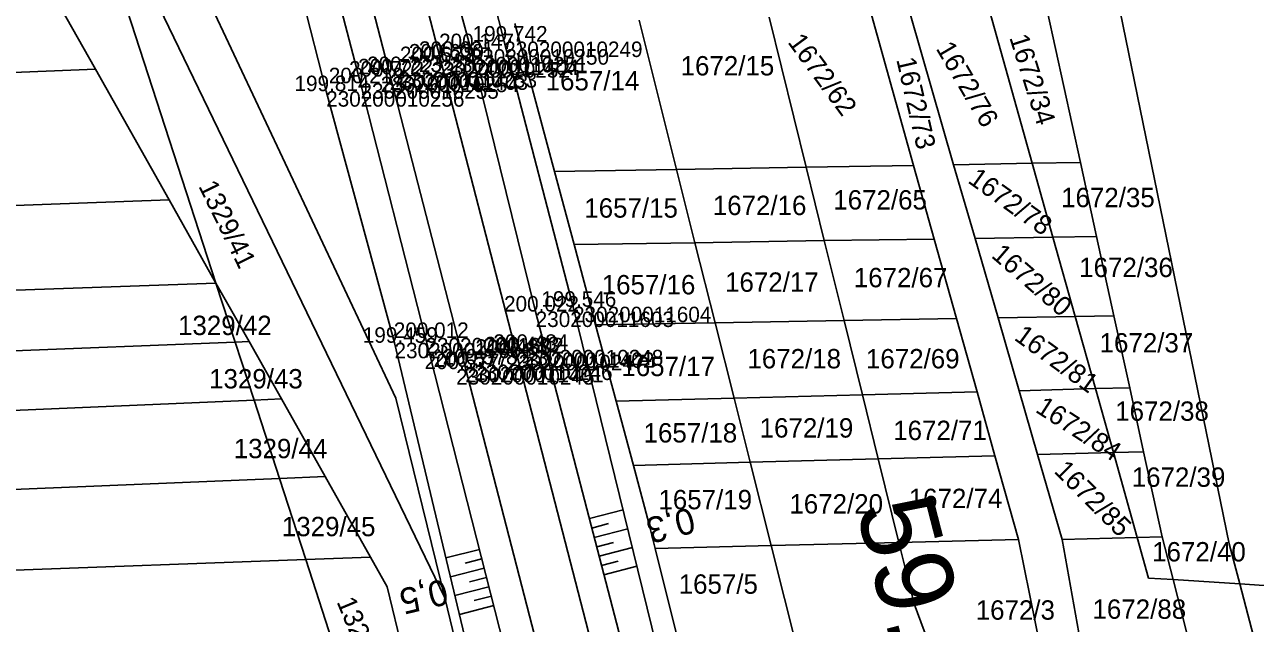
# Model space of a CAD drawing. Extents: x -563148 to -561712, y -1182311 to -1179502.
# Drawn here: x -562432.1 to -562336.8, y -1182047.9 to -1182001.5 of the extents above; entities that cross this region are included whole.
import ezdxf

# ---------------------------------------------------------------- set-up
doc = ezdxf.new("R2010")
doc.units = 0
for name, color, linetype in [('Vrstva 1', 7, 'Continuous'), ('Vrstva 4', 7, 'Continuous'), ('Vrstva 48', 7, 'Continuous'), ('Vrstva 49', 7, 'Continuous'), ('Vrstva 53', 7, 'Continuous'), ('Vrstva 55', 7, 'Continuous'), ('Vrstva 57', 7, 'Continuous'), ('Vrstva 60', 7, 'Continuous'), ('Vrstva 61', 7, 'Continuous'), ('Vrstva 7', 7, 'Continuous')]:
    doc.layers.add(name, color=color, linetype=linetype)

msp = doc.modelspace()

# ---------------------------------------------------------------- linework, layer by layer
at = {"layer": 'Vrstva 1'}
for points in [[(-562431.456, -1181882.158), (-562425.093, -1181906.771), (-562419.091, -1181930.016), (-562412.913, -1181953.965), (-562405.427, -1181982.918), (-562399.924, -1182004.215), (-562394.072, -1182026.888), (-562387.874, -1182050.84), (-562381.86, -1182074.092), (-562375.538, -1182098.521), (-562369.352, -1182122.433), (-562362.844, -1182147.635), (-562356.836, -1182170.919), (-562350.524, -1182195.336)], [(-562435.353, -1181883.455), (-562429.043, -1181907.884), (-562423.025, -1181931.202), (-562416.86, -1181955.033), (-562409.363, -1181984.042), (-562403.855, -1182005.364), (-562398.009, -1182028.011), (-562391.856, -1182051.875), (-562385.852, -1182075.188), (-562379.546, -1182099.541), (-562373.358, -1182123.485), (-562366.843, -1182148.681), (-562360.825, -1182171.976), (-562354.524, -1182196.409)]]:
    msp.add_lwpolyline(points, dxfattribs=at)
at = {"layer": 'Vrstva 4'}
for points in [[(-562356.597, -1182197.058), (-562363.671, -1182172.63), (-562369.111, -1182150.394), (-562376.003, -1182124.384), (-562381.959, -1182100.171), (-562388.242, -1182075.655), (-562394.258, -1182052.529), (-562401.091, -1182025.773), (-562406.12, -1182006.052), (-562411.703, -1181984.696), (-562419.188, -1181956.156), (-562425.491, -1181931.882), (-562431.354, -1181908.293), (-562438.222, -1181883.645), (-562444.124, -1181860.119), (-562450.397, -1181835.425), (-562455.984, -1181813.76), (-562461.844, -1181791.501), (-562470.013, -1181759.746), (-562475.447, -1181735.97), (-562481.267, -1181709.546), (-562485.292, -1181688.623), (-562489.631, -1181662.779), (-562492.854, -1181639.283)], [(-562429.083, -1181881.427), (-562423.039, -1181906.026), (-562416.991, -1181929.289), (-562410.946, -1181952.751), (-562403.313, -1181982.397), (-562397.583, -1182003.414), (-562392.555, -1182023.727), (-562385.634, -1182050.403), (-562379.578, -1182073.569), (-562373.303, -1182097.775), (-562367.317, -1182121.855), (-562360.795, -1182147.202), (-562354.718, -1182170.426), (-562348.388, -1182194.775)]]:
    msp.add_lwpolyline(points, dxfattribs=at)
at = {"layer": 'Vrstva 48'}
for p, q in [((-562388.394, -1182039.765), (-562385.787, -1182039.088)), ((-562388.206, -1182040.491), (-562386.906, -1182040.154)), ((-562388.017, -1182041.217), (-562385.428, -1182040.545)), ((-562387.829, -1182041.943), (-562386.539, -1182041.608)), ((-562387.641, -1182042.669), (-562385.069, -1182042.002)), ((-562396.91, -1182042.143), (-562399.503, -1182042.805)), ((-562396.725, -1182042.87), (-562398.026, -1182043.202)), ((-562396.539, -1182043.597), (-562399.154, -1182044.264)), ((-562387.452, -1182043.395), (-562386.171, -1182043.062)), ((-562387.264, -1182044.121), (-562384.711, -1182043.458)), ((-562396.354, -1182044.323), (-562397.666, -1182044.658)), ((-562396.168, -1182045.05), (-562398.805, -1182045.723)), ((-562395.982, -1182045.777), (-562397.306, -1182046.115)), ((-562395.797, -1182046.503), (-562398.456, -1182047.182))]:
    msp.add_line(p, q, dxfattribs=at)
at = {"layer": 'Vrstva 49'}
for points in [[(-562356.597, -1182197.058), (-562363.671, -1182172.63), (-562369.111, -1182150.394), (-562376.003, -1182124.384), (-562381.959, -1182100.171), (-562388.242, -1182075.655), (-562394.258, -1182052.529), (-562401.091, -1182025.773), (-562406.12, -1182006.052), (-562411.703, -1181984.696), (-562419.188, -1181956.156), (-562425.491, -1181931.882), (-562431.354, -1181908.293), (-562438.222, -1181883.645), (-562444.124, -1181860.119), (-562450.397, -1181835.425), (-562455.984, -1181813.76), (-562461.844, -1181791.501), (-562470.013, -1181759.746), (-562475.447, -1181735.97), (-562481.267, -1181709.546), (-562485.292, -1181688.623), (-562489.631, -1181662.779), (-562492.854, -1181639.283)], [(-562348.388, -1182194.775), (-562346.233, -1182193.909), (-562352.64, -1182170.226), (-562359.021, -1182146.828), (-562365.116, -1182121.8), (-562371.268, -1182096.806), (-562377.938, -1182072.997), (-562383.189, -1182049.641), (-562389.659, -1182023.356), (-562394.989, -1182002.824), (-562400.393, -1181981.55), (-562407.655, -1181951.839), (-562413.753, -1181928.351), (-562419.93, -1181905.004), (-562426.042, -1181880.285)], [(-562429.083, -1181881.427), (-562423.039, -1181906.026), (-562416.991, -1181929.289), (-562410.946, -1181952.751), (-562403.313, -1181982.397), (-562397.583, -1182003.414), (-562392.555, -1182023.727), (-562385.634, -1182050.403), (-562379.578, -1182073.569), (-562373.303, -1182097.775), (-562367.317, -1182121.855), (-562360.795, -1182147.202), (-562354.718, -1182170.426), (-562348.388, -1182194.775)], [(-562439.741, -1181884.96), (-562433.646, -1181909.277), (-562427.61, -1181932.656), (-562421.237, -1181957.617), (-562414.263, -1181985.119), (-562408.778, -1182006.666), (-562403.486, -1182026.149), (-562396.951, -1182053.474), (-562390.332, -1182076.348), (-562384.199, -1182100.797), (-562378.1, -1182124.825), (-562372.04, -1182148.774), (-562365.699, -1182172.919), (-562358.847, -1182197.091), (-562356.597, -1182197.058)]]:
    msp.add_lwpolyline(points, dxfattribs=at)
at = {"layer": 'Vrstva 53'}
for p, q in [((-562403.38, -1182030.44), (-562425.54, -1181983.33)), ((-562394.17, -1182001.42), (-562391.09, -1182012.89)), ((-562391.09, -1182012.89), (-562389.58, -1182018.54)), ((-562389.58, -1182018.54), (-562387.91, -1182024.76)), ((-562387.91, -1182024.76), (-562386.32, -1182030.67)), ((-562403.38, -1182030.44), (-562399.59, -1182045.91)), ((-562386.32, -1182030.67), (-562384.99, -1182035.65)), ((-562384.99, -1182035.65), (-562383.79, -1182040.11)), ((-562383.79, -1182040.11), (-562383.3, -1182042.07)), ((-562383.3, -1182042.07), (-562380.58, -1182052.97)), ((-562399.59, -1182045.91), (-562382.44, -1182115.94))]:
    msp.add_line(p, q, dxfattribs=at)
at = {"layer": 'Vrstva 55'}
for p, q in [((-562355.97, -1181958.2), (-562338.86, -1182041.71)), ((-562429.45, -1181984.16), (-562399.59, -1182045.91)), ((-562429.45, -1181984.16), (-562417.31, -1182021.52)), ((-562430.38, -1181998.32), (-562426.64, -1182004.97)), ((-562374.48, -1182000.94), (-562371.61, -1182012.56)), ((-562366.55, -1182000.75), (-562363.29, -1182012.41)), ((-562363.57, -1182000.68), (-562360.19, -1182012.36)), ((-562357.38, -1182000.53), (-562354.1, -1182012.25)), ((-562352.96, -1182000.42), (-562350.38, -1182012.19)), ((-562384.55, -1182001.18), (-562381.64, -1182012.73)), ((-562426.64, -1182004.97), (-562465.37, -1182006.55)), ((-562426.64, -1182004.97), (-562420.94, -1182015.09)), ((-562371.61, -1182012.56), (-562363.29, -1182012.41)), ((-562363.29, -1182012.41), (-562361.69, -1182018.12)), ((-562360.19, -1182012.36), (-562354.1, -1182012.25)), ((-562360.19, -1182012.36), (-562358.53, -1182018.07)), ((-562354.1, -1182012.25), (-562350.38, -1182012.19)), ((-562354.1, -1182012.25), (-562352.5, -1182017.98)), ((-562350.38, -1182012.19), (-562349.13, -1182017.93)), ((-562391.09, -1182012.89), (-562381.64, -1182012.73)), ((-562381.64, -1182012.73), (-562371.61, -1182012.56)), ((-562381.64, -1182012.73), (-562380.22, -1182018.4)), ((-562371.61, -1182012.56), (-562370.21, -1182018.24)), ((-562465.56, -1182016.72), (-562420.94, -1182015.09)), ((-562420.94, -1182015.09), (-562417.31, -1182021.52)), ((-562370.21, -1182018.24), (-562361.69, -1182018.12)), ((-562361.69, -1182018.12), (-562359.97, -1182024.27)), ((-562358.53, -1182018.07), (-562352.5, -1182017.98)), ((-562358.53, -1182018.07), (-562356.75, -1182024.21)), ((-562352.5, -1182017.98), (-562349.13, -1182017.93)), ((-562352.5, -1182017.98), (-562350.78, -1182024.11)), ((-562349.13, -1182017.93), (-562347.78, -1182024.06)), ((-562389.58, -1182018.54), (-562380.22, -1182018.4)), ((-562380.22, -1182018.4), (-562370.21, -1182018.24)), ((-562380.22, -1182018.4), (-562378.66, -1182024.6)), ((-562370.21, -1182018.24), (-562368.68, -1182024.42)), ((-562465.68, -1182023.24), (-562417.31, -1182021.52)), ((-562417.31, -1182021.52), (-562414.75, -1182026.05)), ((-562417.31, -1182021.52), (-562415.82, -1182026.1)), ((-562387.91, -1182024.76), (-562378.66, -1182024.6)), ((-562378.66, -1182024.6), (-562368.68, -1182024.42)), ((-562378.66, -1182024.6), (-562377.19, -1182030.43)), ((-562368.68, -1182024.42), (-562359.97, -1182024.27)), ((-562368.68, -1182024.42), (-562367.26, -1182030.17)), ((-562359.97, -1182024.27), (-562358.38, -1182029.94)), ((-562356.75, -1182024.21), (-562350.78, -1182024.11)), ((-562356.75, -1182024.21), (-562355.12, -1182029.86)), ((-562350.78, -1182024.11), (-562347.78, -1182024.06)), ((-562350.78, -1182024.11), (-562349.21, -1182029.7)), ((-562347.78, -1182024.06), (-562346.56, -1182029.64)), ((-562465.76, -1182028.04), (-562415.82, -1182026.1)), ((-562415.82, -1182026.1), (-562414.75, -1182026.05)), ((-562415.82, -1182026.1), (-562414.36, -1182030.59)), ((-562414.75, -1182026.05), (-562412.24, -1182030.5)), ((-562414.36, -1182030.59), (-562412.24, -1182030.5)), ((-562412.24, -1182030.5), (-562408.86, -1182036.5)), ((-562386.32, -1182030.67), (-562377.19, -1182030.43)), ((-562377.19, -1182030.43), (-562367.26, -1182030.17)), ((-562377.19, -1182030.43), (-562375.94, -1182035.4)), ((-562367.26, -1182030.17), (-562358.38, -1182029.94)), ((-562367.26, -1182030.17), (-562366.03, -1182035.14)), ((-562358.38, -1182029.94), (-562357, -1182034.9)), ((-562355.12, -1182029.86), (-562349.21, -1182029.7)), ((-562355.12, -1182029.86), (-562353.69, -1182034.81)), ((-562349.21, -1182029.7), (-562346.56, -1182029.64)), ((-562349.21, -1182029.7), (-562347.82, -1182034.65)), ((-562346.56, -1182029.64), (-562345.48, -1182034.59)), ((-562465.85, -1182032.79), (-562414.36, -1182030.59)), ((-562414.36, -1182030.59), (-562412.4, -1182036.65)), ((-562375.94, -1182035.4), (-562366.03, -1182035.14)), ((-562366.03, -1182035.14), (-562357, -1182034.9)), ((-562366.03, -1182035.14), (-562364.43, -1182041.61)), ((-562357, -1182034.9), (-562355.18, -1182041.39)), ((-562353.69, -1182034.81), (-562347.82, -1182034.65)), ((-562353.69, -1182034.81), (-562351.78, -1182041.39)), ((-562347.82, -1182034.65), (-562345.48, -1182034.59)), ((-562347.82, -1182034.65), (-562345.98, -1182041.23)), ((-562345.48, -1182034.59), (-562344.04, -1182041.18)), ((-562384.99, -1182035.65), (-562375.94, -1182035.4)), ((-562375.94, -1182035.4), (-562374.32, -1182041.85)), ((-562465.96, -1182038.87), (-562412.4, -1182036.65)), ((-562412.4, -1182036.65), (-562408.86, -1182036.5)), ((-562412.4, -1182036.65), (-562410.36, -1182042.92)), ((-562408.86, -1182036.5), (-562405.35, -1182042.74)), ((-562383.3, -1182042.07), (-562374.32, -1182041.85)), ((-562374.32, -1182041.85), (-562364.43, -1182041.61)), ((-562374.32, -1182041.85), (-562371.61, -1182052.6)), ((-562364.43, -1182041.61), (-562355.18, -1182041.39)), ((-562364.43, -1182041.61), (-562363.26, -1182046.36)), ((-562355.18, -1182041.39), (-562353.04, -1182051.84)), ((-562351.78, -1182041.39), (-562345.98, -1182041.23)), ((-562351.78, -1182041.39), (-562349.95, -1182051.71)), ((-562345.98, -1182041.23), (-562344.04, -1182041.18)), ((-562345.98, -1182041.23), (-562345.1, -1182044.37)), ((-562344.04, -1182041.18), (-562343.19, -1182044.49)), ((-562338.86, -1182041.71), (-562338.04, -1182044.82)), ((-562470.32, -1182045.11), (-562410.36, -1182042.92)), ((-562410.36, -1182042.92), (-562405.35, -1182042.74)), ((-562410.36, -1182042.92), (-562406.79, -1182053.92)), ((-562405.35, -1182042.74), (-562404.05, -1182045.04)), ((-562345.1, -1182044.37), (-562343.19, -1182044.49)), ((-562343.19, -1182044.49), (-562341.43, -1182051.36)), ((-562343.19, -1182044.49), (-562338.04, -1182044.82)), ((-562338.04, -1182044.82), (-562329.82, -1182075.89)), ((-562338.04, -1182044.82), (-562326.43, -1182045.56)), ((-562404.05, -1182045.04), (-562401.94, -1182053.71)), ((-562363.26, -1182046.36), (-562361.07, -1182052.17))]:
    msp.add_line(p, q, dxfattribs=at)
at = {"layer": 'Vrstva 60'}
for p, q in [((-562394.989, -1182002.824), (-562394.989, -1182002.824)), ((-562397.583, -1182003.414), (-562397.583, -1182003.414)), ((-562400.613, -1182004.42), (-562400.613, -1182004.42)), ((-562399.924, -1182004.215), (-562399.924, -1182004.215)), ((-562399.235, -1182004.01), (-562399.235, -1182004.01)), ((-562404.555, -1182005.538), (-562404.555, -1182005.538)), ((-562403.855, -1182005.364), (-562403.855, -1182005.364)), ((-562403.154, -1182005.191), (-562403.154, -1182005.191)), ((-562408.778, -1182006.666), (-562408.778, -1182006.666)), ((-562406.12, -1182006.052), (-562406.12, -1182006.052)), ((-562392.555, -1182023.727), (-562392.555, -1182023.727)), ((-562389.659, -1182023.356), (-562389.659, -1182023.356)), ((-562401.091, -1182025.773), (-562401.091, -1182025.773)), ((-562403.486, -1182026.149), (-562403.486, -1182026.149)), ((-562393.379, -1182026.696), (-562393.379, -1182026.696)), ((-562394.765, -1182027.081), (-562394.765, -1182027.081)), ((-562394.072, -1182026.888), (-562394.072, -1182026.888)), ((-562398.707, -1182028.189), (-562398.707, -1182028.189)), ((-562398.009, -1182028.011), (-562398.009, -1182028.011)), ((-562397.31, -1182027.833), (-562397.31, -1182027.833))]:
    msp.add_line(p, q, dxfattribs=at)

# ---------------------------------------------------------------- texts
at = {"layer": 'Vrstva 48'}
for s, rotation, p in [('0,3', 194.54452, (-562380.54, -1182038.858)), ('0,5', 193.45012, (-562399.633, -1182044.409))]:
    msp.add_text(s, height=2, rotation=rotation, dxfattribs=at).set_placement(p)
at = {"layer": 'Vrstva 57'}
for s, rotation, p in [('1672/62', 306.35046, (-562373.09, -1182002.88)), ('1672/76', 300.42441, (-562361.6, -1182003.36)), ('1672/34', 287.56953, (-562355.89, -1182002.51)), ('1672/73', 283.00257, (-562364.64, -1182004.21)), ('1672/78', 324.44415, (-562359.17, -1182013.7)), ('1329/41', 296.19369, (-562418.69, -1182014.02)), ('1672/80', 319.24062, (-562357.35, -1182019.48)), ('1672/81', 324.08496, (-562355.58, -1182025.87)), ('1672/84', 327.15495, (-562353.94, -1182031.46)), ('1672/85', 315, (-562352.48, -1182036.15)), ('1329/46', 292.7565, (-562407.99, -1182046.2))]:
    msp.add_text(s, height=1.5, rotation=rotation, dxfattribs=at).set_placement(p)
for s, p in [('1672/15', (-562381.33, -1182005.45)), ('1657/14', (-562391.78, -1182006.61)), ('1672/65', (-562369.51, -1182015.83)), ('1672/35', (-562351.87, -1182015.65)), ('1657/15', (-562388.79, -1182016.46)), ('1672/16', (-562378.84, -1182016.26)), ('1672/36', (-562350.47, -1182021.06)), ('1657/16', (-562387.44, -1182022.4)), ('1672/17', (-562377.89, -1182022.2)), ('1672/67', (-562367.92, -1182021.85)), ('1329/42', (-562420.246, -1182025.552)), ('1672/37', (-562348.89, -1182026.9)), ('1672/18', (-562376.16, -1182028.13)), ('1672/69', (-562366.98, -1182028.13)), ('1657/17', (-562385.92, -1182028.73)), ('1329/43', (-562417.839, -1182029.684)), ('1672/38', (-562347.68, -1182032.19)), ('1657/18', (-562384.2, -1182033.87)), ('1672/19', (-562375.21, -1182033.49)), ('1672/71', (-562364.87, -1182033.68)), ('1329/44', (-562415.932, -1182035.088)), ('1672/39', (-562346.4, -1182037.3)), ('1657/19', (-562383.05, -1182039.04)), ('1672/20', (-562372.91, -1182039.37)), ('1672/74', (-562363.67, -1182038.95)), ('1329/45', (-562412.208, -1182041.128)), ('1672/40', (-562344.82, -1182043.08)), ('1657/5', (-562381.48, -1182045.58)), ('1672/3', (-562358.483, -1182047.59)), ('1672/88', (-562349.44, -1182047.52))]:
    msp.add_text(s, height=1.5, dxfattribs=at).set_placement(p)
at = {"layer": 'Vrstva 60'}
for s, p in [('230200010249', (-562394.989, -1182004.024)), ('230200010250', (-562397.583, -1182004.614)), ('230200010252', (-562400.613, -1182005.62)), ('230200011404', (-562399.924, -1182005.415)), ('230200010251', (-562399.235, -1182005.21)), ('230200010254', (-562404.555, -1182006.738)), ('230200011403', (-562403.855, -1182006.564)), ('230200010253', (-562403.154, -1182006.391)), ('230200010256', (-562408.778, -1182007.866)), ('230200010255', (-562406.12, -1182007.252)), ('230200011603', (-562392.555, -1182024.927)), ('230200011604', (-562389.659, -1182024.556)), ('230200011602', (-562401.091, -1182026.973)), ('230200011601', (-562403.486, -1182027.349)), ('230200010248', (-562393.379, -1182027.896)), ('230200010247', (-562394.765, -1182028.281)), ('230200011402', (-562394.072, -1182028.088)), ('230200010245', (-562398.707, -1182029.389)), ('230200011401', (-562398.009, -1182029.211)), ('230200010246', (-562397.31, -1182029.033))]:
    msp.add_text(s, height=1.2, dxfattribs=at).set_placement(p)
at = {"layer": 'Vrstva 61'}
for s, p in [('199.742', (-562397.437, -1182002.824)), ('200.631', (-562401.592, -1182004.01)), ('200.147', (-562400.035, -1182003.414)), ('200.633', (-562403.065, -1182004.42)), ('200.630', (-562402.375, -1182004.215)), ('200.213', (-562408.572, -1182006.052)), ('200.722', (-562407.003, -1182005.538)), ('200.722', (-562406.303, -1182005.364)), ('200.723', (-562405.606, -1182005.191)), ('199.814', (-562411.229, -1182006.666)), ('200.022', (-562395.003, -1182023.727)), ('199.546', (-562392.111, -1182023.356)), ('200.012', (-562403.539, -1182025.773)), ('199.459', (-562405.94, -1182026.149)), ('200.483', (-562396.524, -1182026.888)), ('200.484', (-562395.83, -1182026.696)), ('200.578', (-562399.764, -1182027.833)), ('200.483', (-562397.217, -1182027.081)), ('200.577', (-562401.159, -1182028.189)), ('200.577', (-562400.461, -1182028.011))]:
    msp.add_text(s, height=1.2, dxfattribs=at).set_placement(p)
at = {"layer": 'Vrstva 7'}
msp.add_text('59,9', height=6, rotation=284.45802, dxfattribs=at).set_placement((-562367.774, -1182038.92))

doc.saveas('drawing.dxf')
